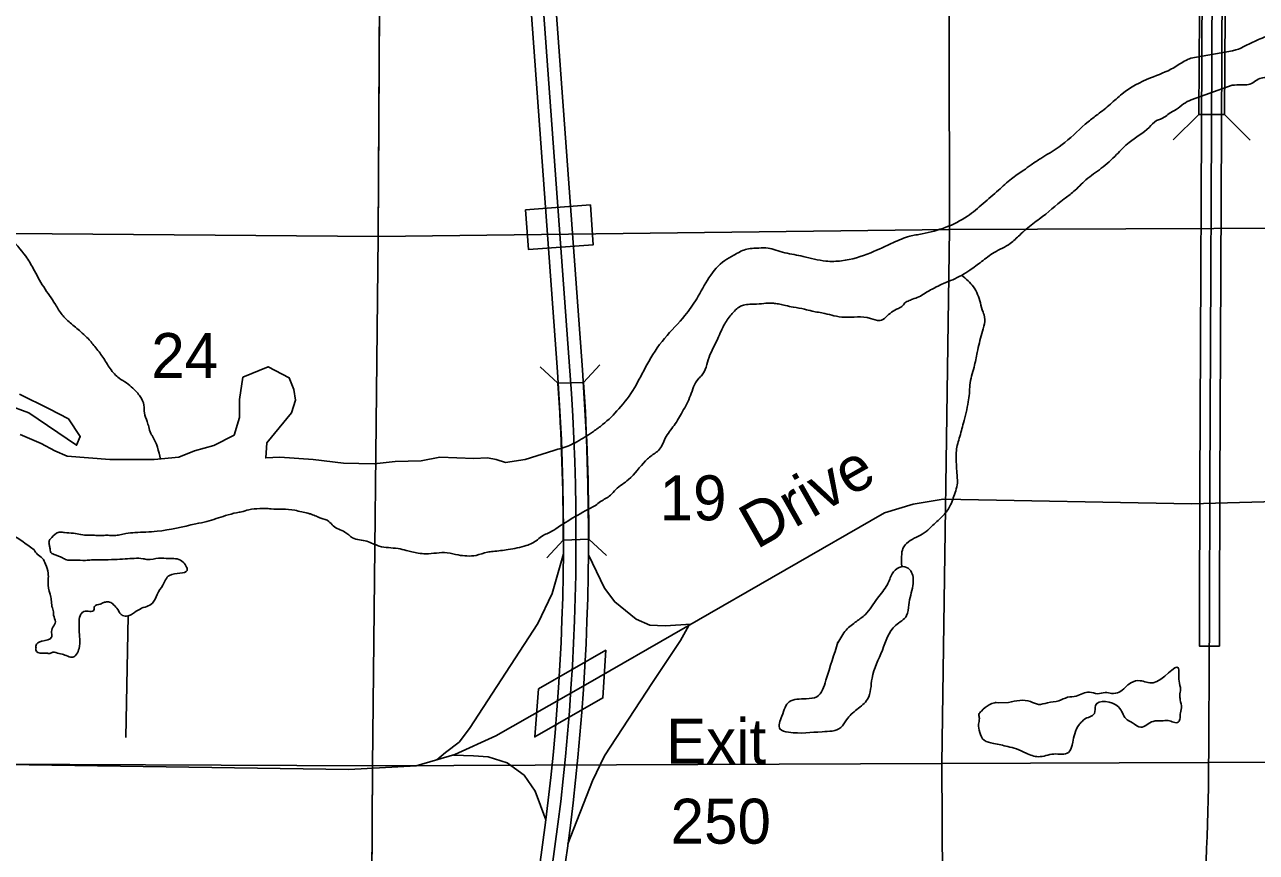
# Model space of a CAD drawing. Extents: x 380424 to 701066, y 1117407 to 1412949.
# Drawn here: x 538699 to 551026, y 1277376 to 1285659 of the extents above; entities that cross this region are included whole.
import ezdxf

# ---------------------------------------------------------------- set-up
doc = ezdxf.new("R2010")
doc.units = 0
for name, color, linetype in [('Bridges   Interstate', 7, 'Continuous'), ('Bridges and Drawbridges US Highways', 7, 'Continuous'), ('Interstate Divided Highway Outline and Fill', 7, 'Continuous'), ('Interstate Highway Center Lines', 7, 'Continuous'), ('Interstate Ramps', 7, 'Continuous'), ('Interstates Related Text', 7, 'Continuous'), ('Lakes and Ponds', 7, 'Continuous'), ('Local Roads Paved', 7, 'Continuous'), ('Local Roads Related Text', 7, 'Continuous'), ('Masks for Road Features', 7, 'Continuous'), ('Narrow Canals', 7, 'Continuous'), ('Narrow River Creek and Branch and Slough', 7, 'Continuous'), ('Section Lines', 7, 'Continuous'), ('Section Numbers', 7, 'Continuous'), ('Township  and Range lines', 7, 'Continuous'), ('US Route Divided Highway Outline and Fill', 7, 'Continuous'), ('US Routes Highway Center Lines', 7, 'Continuous'), ('Wide Rivers and Canals', 7, 'Continuous')]:
    doc.layers.add(name, color=color, linetype=linetype)

msp = doc.modelspace()

# ---------------------------------------------------------------- linework, layer by layer
at = {"layer": 'Bridges   Interstate'}
for p, q in [((543713, 1283807), (543742, 1283408)), ((544361, 1283856), (544390, 1283457)), ((544293, 1282079), (544457, 1282256)), ((544037, 1282070), (543860, 1282234)), ((544037, 1282070), (544293, 1282079)), ((544089, 1280501), (543925, 1280324)), ((544345, 1280511), (544089, 1280501)), ((544345, 1280511), (544522, 1280346))]:
    msp.add_line(p, q, dxfattribs=at)
for radius, start, end in [(22749, 359.9323, 3.8854), (23005, 359.9566, 3.8657)]:
    msp.add_arc((521340, 1280528), radius, start, end, dxfattribs=at)
at = {"layer": 'Bridges and Drawbridges US Highways'}
for p, q in [((550452, 1284761), (550195, 1284506)), ((550708, 1284760), (550963, 1284502))]:
    msp.add_line(p, q, dxfattribs=at)
msp.add_lwpolyline([(550713, 1285772), (550708, 1284760), (550452, 1284761), (550457, 1285773)], close=True, dxfattribs=at)
at = {"layer": 'Interstate Divided Highway Outline and Fill'}
for p, q in [((543335, 1291721), (544032, 1282186)), ((544281, 1282205), (543584, 1291739))]:
    msp.add_line(p, q, dxfattribs=at)
for radius in [22752, 23002]:
    msp.add_arc((521340, 1280528), radius, 345.964, 4.18, dxfattribs=at)
at = {"layer": 'Interstate Highway Center Lines'}
msp.add_line((543460, 1291730), (544156, 1282196), dxfattribs=at)
msp.add_arc((521340, 1280528), 22877, 345.964, 4.18, dxfattribs=at)
at = {"layer": 'Interstate Ramps'}
for points in [[(544092, 1280365), (543980, 1279968), (543835, 1279668), (543150, 1278615), (543047, 1278478), (542910, 1278375), (542823, 1278301)], [(545371, 1279661), (545110, 1279642), (544956, 1279651), (544819, 1279711), (544605, 1279882), (544502, 1280019), (544342, 1280352)], [(544137, 1277460), (544383, 1278092), (544502, 1278341), (544982, 1279077), (545264, 1279497), (545348, 1279648)], [(543916, 1277700), (543808, 1277990), (543698, 1278150), (543527, 1278272), (543338, 1278332), (543193, 1278341), (542990, 1278350)]]:
    msp.add_lwpolyline(points, dxfattribs=at)
at = {"layer": 'Lakes and Ponds'}
msp.add_line((546838, 1279478), (546838, 1279474), dxfattribs=at)
msp.add_lwpolyline([(548546, 1278877), (548443, 1278873), (548423, 1278877)], dxfattribs=at)
for points in [[(546838, 1279474), (546921, 1279601), (547024, 1279688), (547110, 1279754), (547234, 1279919), (547333, 1280055), (547382, 1280162), (547452, 1280228), (547526, 1280228), (547576, 1280178), (547588, 1280046), (547547, 1279853), (547526, 1279746), (547415, 1279647), (547283, 1279399), (547180, 1279119), (547135, 1278909), (547028, 1278806), (546925, 1278703), (546867, 1278625), (546682, 1278583), (546344, 1278579), (546258, 1278612), (546278, 1278740), (546352, 1278884), (546521, 1278913), (546628, 1278934), (546719, 1279099), (546838, 1279478)], [(548423, 1278877), (548408, 1278873), (548352, 1278853), (548274, 1278790), (548250, 1278755), (548254, 1278715), (548246, 1278660), (548258, 1278577), (548301, 1278498), (548396, 1278467), (548538, 1278435), (548624, 1278411), (548722, 1278368), (548845, 1278333), (548999, 1278360), (549145, 1278376), (549188, 1278478), (549208, 1278561), (549255, 1278658), (549271, 1278674), (549303, 1278706), (549405, 1278766), (549417, 1278845), (549645, 1278833), (549720, 1278715), (549787, 1278672), (549870, 1278628), (549992, 1278687), (550079, 1278691), (550142, 1278695), (550245, 1278680), (550264, 1278723), (550264, 1278758), (550276, 1278822), (550264, 1278904), (550260, 1278948), (550268, 1279007), (550252, 1279090), (550245, 1279224), (549992, 1279074), (549862, 1279094), (549771, 1279074), (549653, 1278979), (549578, 1278967), (549514, 1278975), (549435, 1278964), (549355, 1278980), (549224, 1278940), (549137, 1278928), (549050, 1278893), (548936, 1278873), (548845, 1278857), (548766, 1278885), (548546, 1278877)]]:
    msp.add_spline(points, degree=3, dxfattribs=at)
at = {"layer": 'Local Roads Paved'}
msp.add_lwpolyline([(532637, 1278292), (538515, 1278254), (541944, 1278204), (542617, 1278241), (543004, 1278354), (543415, 1278541), (544313, 1279052), (547305, 1280774), (547591, 1280861), (547891, 1280911), (550376, 1280865), (551462, 1280895), (551906, 1280873), (552242, 1280797), (552621, 1280537), (553087, 1280049), (553379, 1279778), (553672, 1279626), (554030, 1279561), (569039, 1279549)], dxfattribs=at)
at = {"layer": 'Masks for Road Features'}
for points in [[(543713, 1283807), (543742, 1283408), (544390, 1283457), (544361, 1283856)], [(543841, 1279014), (543804, 1278532), (544486, 1278921), (544515, 1279399)]]:
    msp.add_lwpolyline(points, close=True, dxfattribs=at)
at = {"layer": 'Narrow Canals'}
msp.add_lwpolyline([(539735, 1279743), (539713, 1278524)], dxfattribs=at)
at = {"layer": 'Narrow River Creek and Branch and Slough'}
for points in [[(540059, 1281312), (539978, 1281541), (539962, 1281567), (539941, 1281636), (539925, 1281688), (539899, 1281773), (539893, 1281852), (539856, 1281937), (539782, 1282021), (539719, 1282074), (539645, 1282121), (539598, 1282164), (539518, 1282274), (539482, 1282332), (539402, 1282438), (539323, 1282528), (539260, 1282586), (539154, 1282676), (539075, 1282755), (539007, 1282860), (538890, 1283034), (538785, 1283219), (538711, 1283341), (538547, 1283541), (538468, 1283647), (538357, 1283779), (538273, 1283868), (538136, 1283979), (537972, 1284106), (537798, 1284190), (537655, 1284238), (537476, 1284254), (537312, 1284291), (537133, 1284338), (537027, 1284365), (536922, 1284380), (536737, 1284412), (536515, 1284465), (536278, 1284549), (536077, 1284639), (535887, 1284713), (535581, 1284824), (535243, 1284929), (534979, 1284961), (534742, 1284987), (534478, 1285040), (534367, 1285051), (534256, 1285051), (534130, 1285056), (533976, 1285061), (533739, 1285125), (533581, 1285177), (533454, 1285225), (533301, 1285283), (533185, 1285309), (533063, 1285299), (532979, 1285272), (532894, 1285241), (532799, 1285235), (532726, 1285262), (532636, 1285288), (532541, 1285315), (532456, 1285304), (532398, 1285293), (532298, 1285309), (532182, 1285341), (532060, 1285367), (531976, 1285362), (531886, 1285351)], [(548076, 1283151), (548196, 1283035), (548264, 1282876), (548291, 1282781), (548301, 1282755), (548280, 1282570), (548233, 1282380), (548201, 1282232), (548159, 1282053), (548154, 1281968), (548143, 1281884), (548095, 1281673), (548053, 1281520), (548022, 1281377), (548022, 1281319), (548027, 1281187), (548032, 1281055), (548011, 1280976), (547958, 1280839), (547895, 1280749), (547789, 1280649), (547720, 1280586), (547563, 1280496), (547497, 1280434), (547477, 1280364), (547477, 1280236)]]:
    msp.add_spline(points, degree=3, dxfattribs=at)
at = {"layer": 'Section Lines'}
for points in [[(542279, 1288918), (542261, 1287549), (542237, 1283539), (536930, 1283582), (536927, 1287548), (536918, 1288867), (539792, 1288887), (542262, 1288918)], [(547953, 1288880), (547949, 1287540), (547956, 1283608), (542237, 1283539), (542261, 1287549), (542279, 1288918), (545074, 1288903)], [(553297, 1288855), (553286, 1287512), (553246, 1283629), (547956, 1283608), (547949, 1287540), (547953, 1288880), (547958, 1288880), (551899, 1288849)], [(553246, 1283629), (553200, 1278285), (547877, 1278264), (547956, 1283608)], [(542237, 1283539), (542182, 1278243), (536877, 1278265), (536930, 1283582)], [(547956, 1283608), (547877, 1278264), (542182, 1278243), (542237, 1283539)], [(542182, 1278243), (542150, 1272929), (536826, 1272964), (536877, 1278265)], [(547877, 1278264), (547907, 1272957), (542150, 1272929), (542182, 1278243)], [(553200, 1278285), (553236, 1272924), (547907, 1272957), (547877, 1278264)]]:
    msp.add_lwpolyline(points, close=True, dxfattribs=at)
at = {"layer": 'Township  and Range lines'}
for p, q in [((542261, 1287549), (542237, 1283539)), ((542237, 1283539), (542182, 1278243)), ((542182, 1278243), (542150, 1272929))]:
    msp.add_line(p, q, dxfattribs=at)
at = {"layer": 'US Route Divided Highway Outline and Fill'}
msp.add_lwpolyline([(550702, 1289878), (550685, 1286067), (550662, 1281039), (550656, 1279761), (550656, 1279441), (550456, 1279441), (550456, 1279762), (550462, 1281040), (550485, 1286068), (550502, 1289878)], dxfattribs=at)
at = {"layer": 'US Routes Highway Center Lines'}
msp.add_lwpolyline([(550548, 1278025), (550556, 1279761), (550556, 1279761), (550562, 1281040), (550585, 1286067), (550602, 1289878)], dxfattribs=at)
msp.add_arc((519653, 1278700), 30902, 355.1163, 358.7486, dxfattribs=at)
at = {"layer": 'Wide Rivers and Canals'}
for p, q in [((550371, 1285323), (550786, 1285396)), ((550783, 1285053), (550374, 1284907))]:
    msp.add_line(p, q, dxfattribs=at)
for points in [[(538653, 1281557), (538863, 1281469), (539003, 1281393), (539126, 1281340), (539551, 1281306), (539996, 1281306), (540241, 1281330), (540399, 1281394), (540592, 1281447), (540796, 1281552), (540849, 1281727), (540849, 1281909), (540884, 1282131), (541135, 1282236), (541346, 1282125), (541392, 1282008), (541410, 1281903), (541369, 1281774), (541124, 1281476), (541112, 1281324), (541252, 1281330), (541588, 1281306), (541892, 1281271), (542196, 1281265), (542406, 1281289), (542669, 1281295), (542856, 1281330), (543195, 1281318), (543330, 1281324), (543417, 1281306), (543513, 1281278), (543708, 1281307), (543996, 1281399)], [(538647, 1281960), (538945, 1281814), (539138, 1281714), (539255, 1281539), (539219, 1281451), (538740, 1281773), (538524, 1281855)]]:
    msp.add_lwpolyline(points, dxfattribs=at)
for points in [[(550786, 1285396), (550834, 1285410), (550950, 1285465), (551063, 1285516), (551147, 1285545), (551220, 1285538), (551428, 1285512), (551486, 1285483), (551559, 1285454), (551650, 1285425), (551697, 1285414), (551774, 1285370), (551825, 1285359), (551851, 1285352), (551894, 1285319), (551938, 1285290), (551993, 1285250), (552036, 1285213), (552095, 1285166), (552146, 1285130), (552197, 1285086), (552244, 1285042), (552292, 1285006), (552335, 1284976), (552383, 1284947), (552423, 1284925), (552463, 1284900), (552539, 1284845)], [(544392, 1281589), (544484, 1281657), (544645, 1281814), (544802, 1282025), (544925, 1282254), (545104, 1282520), (545308, 1282749), (545425, 1282917), (545706, 1283299), (545796, 1283351), (545912, 1283409), (546048, 1283424), (546139, 1283424), (546216, 1283402), (546402, 1283358), (546489, 1283340), (546719, 1283293), (546875, 1283296), (547167, 1283377), (547393, 1283479), (547557, 1283541), (547681, 1283566), (548134, 1283742), (548292, 1283869), (548446, 1284003), (548574, 1284116), (548694, 1284200), (548774, 1284258), (548869, 1284320), (549110, 1284481), (549343, 1284688), (549438, 1284761), (549565, 1284863), (549682, 1284966), (549966, 1285126), (550199, 1285228), (550320, 1285301), (550371, 1285323)], [(554347, 1283676), (554329, 1283690), (554303, 1283716), (554216, 1283800), (554118, 1283873), (554030, 1283956), (553913, 1284055), (553841, 1284157), (553760, 1284219), (553666, 1284263), (553520, 1284296), (553418, 1284292), (553319, 1284292), (553261, 1284299), (553112, 1284296), (553031, 1284296), (552980, 1284299), (552944, 1284303), (552867, 1284317), (552780, 1284306), (552718, 1284314), (552645, 1284270), (552609, 1284212), (552609, 1284182), (552609, 1284128), (552616, 1284102), (552634, 1284073), (552649, 1284055), (552678, 1284040), (552729, 1284044), (552762, 1284048), (552787, 1284051), (552831, 1284051), (552853, 1284062), (552893, 1284073), (552948, 1284106), (553017, 1284110), (553021, 1284026), (552995, 1283953), (552853, 1283982), (552780, 1283971), (552714, 1283971), (552656, 1283967), (552619, 1283974), (552609, 1283979), (552556, 1284043), (552545, 1284074), (552547, 1284226), (552547, 1284299), (552535, 1284365), (552470, 1284389), (552423, 1284415), (552386, 1284437), (552335, 1284462), (552273, 1284499), (552226, 1284532), (552164, 1284572), (552080, 1284626), (551956, 1284710), (551836, 1284823), (551734, 1284896), (551603, 1284998), (551450, 1285075), (551297, 1285100), (551187, 1285126), (551060, 1285119), (550947, 1285060), (550877, 1285057), (550783, 1285053)], [(550374, 1284907), (550298, 1284867), (550225, 1284809), (550152, 1284769), (550105, 1284732), (550028, 1284699), (549952, 1284630), (549754, 1284481), (549627, 1284359), (549474, 1284222), (549321, 1284106), (549197, 1283988), (549102, 1283915), (548855, 1283715), (548789, 1283667), (548658, 1283554), (548563, 1283470), (548403, 1283379), (548275, 1283288), (548158, 1283202), (547987, 1283107), (547896, 1283070), (547823, 1283034), (547710, 1282972), (547648, 1282935), (547586, 1282913), (547542, 1282892)], [(547542, 1282892), (547517, 1282881), (547488, 1282848), (547444, 1282819), (547375, 1282782), (547258, 1282698), (547163, 1282720), (546905, 1282731), (546799, 1282746), (546708, 1282768), (546580, 1282793), (546504, 1282811), (546391, 1282833), (546314, 1282848), (546256, 1282862), (546205, 1282870), (546161, 1282873), (546074, 1282866), (545975, 1282862), (545906, 1282855), (545862, 1282841), (545815, 1282804), (545731, 1282706), (545669, 1282593), (545636, 1282517), (545549, 1282331), (545472, 1282145), (545439, 1282112), (545363, 1281948), (545283, 1281787), (545199, 1281649), (545111, 1281521), (545042, 1281397), (544998, 1281364), (544914, 1281295), (544743, 1281106), (544616, 1281008), (544561, 1280949), (544463, 1280887), (544412, 1280847)], [(543996, 1281399), (544153, 1281449), (544226, 1281485), (544392, 1281589)], [(538957, 1280512), (538944, 1280486), (538947, 1280448), (538954, 1280413), (538970, 1280368), (538996, 1280358), (539031, 1280343), (539066, 1280330), (539108, 1280307), (539201, 1280301), (539309, 1280298), (539368, 1280302), (539468, 1280302), (539600, 1280307), (539706, 1280312), (539886, 1280314), (539928, 1280307), (540040, 1280320), (540142, 1280317), (540274, 1280291), (540325, 1280198), (540149, 1280147), (540110, 1280105), (540081, 1280051), (540027, 1279958), (539979, 1279871), (539854, 1279811), (539780, 1279764), (539732, 1279743), (539679, 1279748), (539653, 1279769), (539632, 1279806), (539590, 1279853), (539550, 1279881), (539526, 1279882), (539492, 1279878), (539455, 1279860), (539399, 1279838), (539393, 1279800), (539292, 1279786), (539262, 1279759), (539245, 1279691), (539244, 1279628), (539244, 1279603), (539244, 1279416), (539181, 1279329), (539075, 1279360), (539044, 1279366), (538982, 1279379), (538951, 1279366), (538919, 1279370), (538877, 1279368), (538810, 1279402), (538813, 1279421), (538811, 1279440), (538819, 1279461), (538845, 1279479), (538876, 1279491), (538969, 1279528), (538969, 1279572), (538982, 1279628), (539007, 1279684), (538989, 1279749), (538988, 1279784), (538973, 1279836), (538966, 1279903), (538961, 1279929), (538935, 1280049), (538935, 1280101), (538935, 1280170), (538909, 1280260), (538877, 1280318), (538825, 1280360), (538793, 1280402), (538745, 1280439), (538624, 1280523), (538513, 1280571), (538434, 1280613), (538397, 1280624), (538260, 1280655), (538170, 1280682), (538065, 1280698), (537990, 1280756), (537795, 1280743), (537648, 1280750), (537541, 1280739), (537405, 1280692), (537329, 1280722), (537292, 1280741), (537257, 1280741), (537127, 1280722), (537019, 1280709), (536911, 1280734), (536687, 1280766), (536487, 1280729), (536350, 1280735), (536182, 1280702)], [(544014, 1280614), (543938, 1280570), (543887, 1280548), (543832, 1280504), (543719, 1280446), (543538, 1280406), (543387, 1280387), (543330, 1280380), (543217, 1280348), (543125, 1280342), (543038, 1280352), (542929, 1280374), (542715, 1280364), (542638, 1280371), (542574, 1280384), (542519, 1280397), (542436, 1280416), (542247, 1280441), (542125, 1280489), (541981, 1280525), (541904, 1280582), (541786, 1280643), (541744, 1280688), (541664, 1280720), (541619, 1280739), (541568, 1280759), (541533, 1280771), (541472, 1280784), (541404, 1280800), (541276, 1280810), (541167, 1280813), (541135, 1280816), (541052, 1280816), (540943, 1280804), (540869, 1280784), (540821, 1280775), (540709, 1280746), (540524, 1280688), (540411, 1280663), (540024, 1280589), (539803, 1280576), (539713, 1280566), (539652, 1280554), (539598, 1280547), (539566, 1280547), (539534, 1280550), (539482, 1280547), (539438, 1280547), (539383, 1280550), (539338, 1280550), (539261, 1280557), (539188, 1280570), (539098, 1280576), (539053, 1280582), (539018, 1280570), (538957, 1280512)], [(544412, 1280847), (544210, 1280737), (544014, 1280614)]]:
    msp.add_spline(points, degree=3, dxfattribs=at)

# ---------------------------------------------------------------- texts
at = {"layer": 'Interstates Related Text'}
for s, p in [('Exit ', (545118, 1278263)), ('250', (545164, 1277463))]:
    msp.add_text(s, height=450, dxfattribs=at).set_placement(p)
at = {"layer": 'Local Roads Related Text'}
msp.add_text('Drive', height=450, rotation=29.5425, dxfattribs=at).set_placement((546025, 1280404))
at = {"layer": 'Section Numbers'}
for s, p in [('24', (539967, 1282123)), ('19', (545054, 1280699))]:
    msp.add_text(s, height=450, dxfattribs=at).set_placement(p)

doc.saveas('drawing.dxf')
